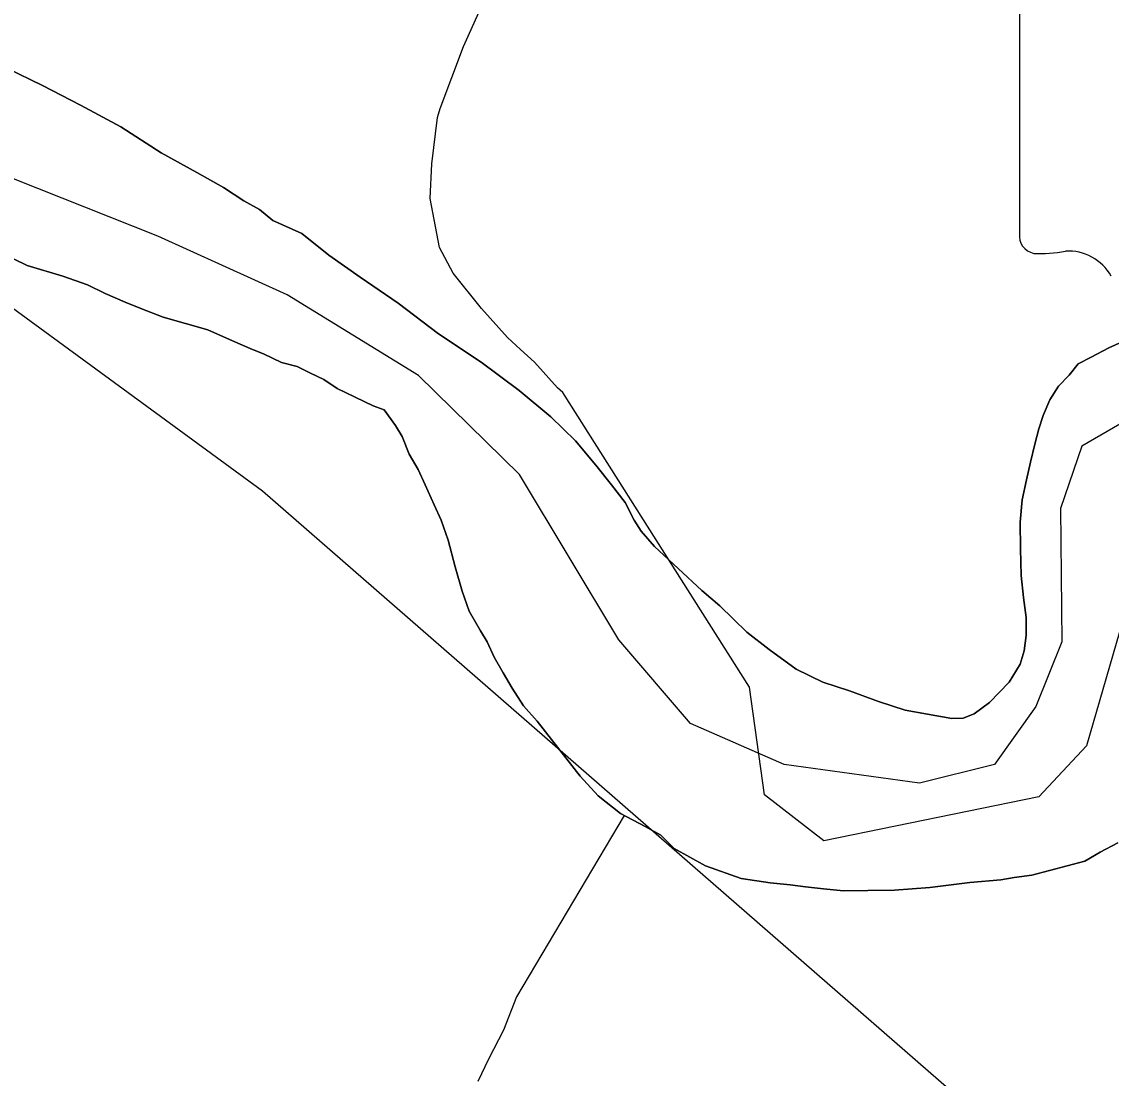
# Model space of a CAD drawing. Extents: x -59 to 82, y -3 to 49.
# Drawn here: x -11.6767 to -11.4902, y 31.8434 to 32.0243 of the extents above; entities that cross this region are included whole.
import ezdxf

# ---------------------------------------------------------------- set-up
doc = ezdxf.new("R2010")
doc.units = 0
for name, color, linetype in [('GM_X_Corporation', 7, 'Continuous'), ('GM_X_Major_River', 7, 'Continuous'), ('GM_X_Minor_River', 7, 'Continuous'), ('GM_X_Rail_Line', 7, 'Continuous'), ('GM_X_State_Shield', 7, 'Continuous')]:
    doc.layers.add(name, color=color, linetype=linetype)

msp = doc.modelspace()

# ---------------------------------------------------------------- linework, layer by layer
at = {"layer": 'GM_X_Corporation'}
for points in [[(-11.478222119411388, 31.956413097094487), (-11.494496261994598, 31.900358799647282), (-11.50264724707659, 31.891635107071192), (-11.539395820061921, 31.884051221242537), (-11.549568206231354, 31.891962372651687), (-11.552124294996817, 31.91035764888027), (-11.584058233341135, 31.960799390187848), (-11.58496568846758, 31.961630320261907), (-11.58894679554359, 31.966008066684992), (-11.591317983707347, 31.968185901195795), (-11.593524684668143, 31.97021233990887), (-11.598015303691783, 31.97518381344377), (-11.602833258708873, 31.981255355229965), (-11.60516940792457, 31.985628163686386), (-11.60677307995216, 31.99400730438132), (-11.606468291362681, 31.99995378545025), (-11.605507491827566, 32.00790618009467), (-11.605052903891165, 32.009426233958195), (-11.601095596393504, 32.020056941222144), (-11.597180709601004, 32.02868597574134)], [(-11.48659355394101, 31.956649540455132), (-11.495255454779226, 31.951616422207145), (-11.4989277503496, 31.940941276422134), (-11.498679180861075, 31.918149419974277), (-11.50310954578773, 31.907089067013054), (-11.510199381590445, 31.89713470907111), (-11.523055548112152, 31.893959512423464), (-11.546220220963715, 31.89713471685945), (-11.56222672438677, 31.904187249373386), (-11.574511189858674, 31.91849120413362), (-11.591505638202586, 31.946800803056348), (-11.608754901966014, 31.963714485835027), (-11.631273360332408, 31.97753377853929), (-11.653375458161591, 31.98755645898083), (-11.682318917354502, 31.999026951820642)]]:
    msp.add_lwpolyline(points, dxfattribs=at)
at = {"layer": 'GM_X_Major_River'}
for points in [[(-11.493653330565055, 31.966882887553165), (-11.495916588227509, 31.965714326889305), (-11.49740901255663, 31.96379766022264), (-11.499280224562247, 31.961873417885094), (-11.500766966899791, 31.959576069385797), (-11.501869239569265, 31.956901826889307), (-11.502598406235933, 31.954612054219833), (-11.503321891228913, 31.951945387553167), (-11.504037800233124, 31.948896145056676), (-11.504755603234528, 31.94584690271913), (-11.505467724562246, 31.942416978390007), (-11.505795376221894, 31.93861394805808), (-11.505734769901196, 31.93405334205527), (-11.505670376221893, 31.92949462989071), (-11.505238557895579, 31.925699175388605), (-11.504812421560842, 31.92228440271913), (-11.504770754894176, 31.91924462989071), (-11.505115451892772, 31.916579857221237), (-11.505842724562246, 31.914290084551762), (-11.507698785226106, 31.91122758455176), (-11.511068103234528, 31.907767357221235), (-11.513698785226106, 31.905835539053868), (-11.51558704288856, 31.905051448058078), (-11.517486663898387, 31.9050287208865), (-11.521672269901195, 31.90573894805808), (-11.52547908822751, 31.906452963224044), (-11.530054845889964, 31.9079188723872), (-11.535015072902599, 31.909757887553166), (-11.539590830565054, 31.91122190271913), (-11.544177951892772, 31.913447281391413), (-11.548780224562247, 31.916812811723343), (-11.552619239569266, 31.91980712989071), (-11.554927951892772, 31.922059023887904), (-11.557236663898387, 31.924310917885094), (-11.56031052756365, 31.926934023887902), (-11.568386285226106, 31.934435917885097), (-11.570700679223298, 31.937070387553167), (-11.571865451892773, 31.938954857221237), (-11.57342605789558, 31.94197758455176), (-11.575746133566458, 31.94498894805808), (-11.578448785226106, 31.948377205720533), (-11.581922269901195, 31.952515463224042), (-11.586155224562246, 31.956644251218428), (-11.59153401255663, 31.961138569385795), (-11.598054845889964, 31.96600031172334), (-11.605335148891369, 31.97085447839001), (-11.612240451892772, 31.9760912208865), (-11.618757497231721, 31.980574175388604), (-11.62412302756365, 31.984309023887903), (-11.6287309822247, 31.98805334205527), (-11.633696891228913, 31.990273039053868), (-11.636001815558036, 31.992146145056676), (-11.638679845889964, 31.993634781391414), (-11.642128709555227, 31.995871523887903), (-11.64671961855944, 31.99847758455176), (-11.652838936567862, 32.00182228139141), (-11.659736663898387, 32.00630144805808), (-11.666621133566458, 32.01001735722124), (-11.67312302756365, 32.013358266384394), (-11.679236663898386, 32.0163260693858)], [(-11.679236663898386, 32.0163260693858), (-11.67312302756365, 32.013358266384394), (-11.666621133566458, 32.01001735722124), (-11.659736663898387, 32.00630144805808), (-11.652838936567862, 32.00182228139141), (-11.64671961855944, 31.99847758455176), (-11.642128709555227, 31.995871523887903), (-11.638679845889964, 31.993634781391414), (-11.636001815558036, 31.992146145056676), (-11.633696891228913, 31.990273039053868), (-11.6287309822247, 31.98805334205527), (-11.62412302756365, 31.984309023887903), (-11.618757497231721, 31.980574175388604), (-11.612240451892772, 31.9760912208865), (-11.605335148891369, 31.97085447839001), (-11.598054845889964, 31.96600031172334), (-11.59153401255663, 31.961138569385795), (-11.586155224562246, 31.956644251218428), (-11.581922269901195, 31.952515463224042), (-11.578448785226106, 31.948377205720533), (-11.575746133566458, 31.94498894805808), (-11.57342605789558, 31.94197758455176), (-11.571865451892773, 31.938954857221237), (-11.570700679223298, 31.937070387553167), (-11.568386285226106, 31.934435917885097), (-11.56031052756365, 31.926934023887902), (-11.557236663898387, 31.924310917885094), (-11.554927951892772, 31.922059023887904), (-11.552619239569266, 31.91980712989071), (-11.548780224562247, 31.916812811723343), (-11.544177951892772, 31.913447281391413), (-11.539590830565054, 31.91122190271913), (-11.535015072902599, 31.909757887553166), (-11.530054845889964, 31.9079188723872), (-11.52547908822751, 31.906452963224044), (-11.521672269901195, 31.90573894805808), (-11.517486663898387, 31.9050287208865), (-11.51558704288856, 31.905051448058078), (-11.513698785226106, 31.905835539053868), (-11.511068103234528, 31.907767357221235), (-11.507698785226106, 31.91122758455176), (-11.505842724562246, 31.914290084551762), (-11.505115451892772, 31.916579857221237), (-11.504770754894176, 31.91924462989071), (-11.504812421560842, 31.92228440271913), (-11.505238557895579, 31.925699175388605), (-11.505670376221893, 31.92949462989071), (-11.505734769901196, 31.93405334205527), (-11.505795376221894, 31.93861394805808), (-11.505467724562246, 31.942416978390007), (-11.504755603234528, 31.94584690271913), (-11.504037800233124, 31.948896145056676), (-11.503321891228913, 31.951945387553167), (-11.502598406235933, 31.954612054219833), (-11.501869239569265, 31.956901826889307), (-11.500766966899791, 31.959576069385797), (-11.499280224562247, 31.961873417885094), (-11.49740901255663, 31.96379766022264), (-11.495916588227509, 31.965714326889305), (-11.493653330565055, 31.966882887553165)], [(-11.680323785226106, 31.984769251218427), (-11.675736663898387, 31.982545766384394), (-11.669636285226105, 31.980718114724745), (-11.665439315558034, 31.97925031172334), (-11.662380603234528, 31.977767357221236), (-11.658944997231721, 31.97628819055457), (-11.656272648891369, 31.975180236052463), (-11.65245446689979, 31.973704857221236), (-11.648643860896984, 31.97261016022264), (-11.644831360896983, 31.971517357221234), (-11.640628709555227, 31.96966697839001), (-11.637191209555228, 31.968189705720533), (-11.635284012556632, 31.967451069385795), (-11.632225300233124, 31.965968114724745), (-11.629556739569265, 31.965242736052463), (-11.627265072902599, 31.964129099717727), (-11.62497151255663, 31.963017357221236), (-11.622672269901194, 31.96152303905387), (-11.619615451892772, 31.96004008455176), (-11.616556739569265, 31.95855712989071), (-11.61464954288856, 31.957820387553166), (-11.61271393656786, 31.955184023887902), (-11.611549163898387, 31.95329766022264), (-11.610369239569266, 31.950271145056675), (-11.608814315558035, 31.947630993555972), (-11.607638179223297, 31.94498516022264), (-11.606073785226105, 31.94158175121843), (-11.604897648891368, 31.938935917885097), (-11.60371204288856, 31.935530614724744), (-11.602511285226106, 31.93098516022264), (-11.601314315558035, 31.926820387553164), (-11.600128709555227, 31.92341319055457), (-11.598183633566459, 31.920017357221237), (-11.597018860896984, 31.918130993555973), (-11.595842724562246, 31.91548516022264), (-11.594287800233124, 31.912843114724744), (-11.592732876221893, 31.910202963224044), (-11.5907934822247, 31.907184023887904), (-11.588479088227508, 31.904553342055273), (-11.581136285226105, 31.895138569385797), (-11.578052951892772, 31.891757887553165), (-11.574213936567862, 31.888763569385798), (-11.570009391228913, 31.886534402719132), (-11.56732946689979, 31.88504766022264), (-11.565022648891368, 31.88279197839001), (-11.562342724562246, 31.881305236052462), (-11.559664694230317, 31.879816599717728), (-11.55356052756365, 31.87761205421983), (-11.54861355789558, 31.876911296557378), (-11.545191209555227, 31.87657228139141), (-11.542530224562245, 31.876223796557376), (-11.539488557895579, 31.875882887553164), (-11.536066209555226, 31.875541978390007), (-11.531890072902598, 31.875593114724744), (-11.527335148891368, 31.875648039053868), (-11.521266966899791, 31.87610069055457), (-11.514443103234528, 31.876943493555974), (-11.509134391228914, 31.877388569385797), (-11.506861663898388, 31.8777938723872), (-11.503829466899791, 31.87821243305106), (-11.500802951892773, 31.879009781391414), (-11.497776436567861, 31.879805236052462), (-11.494749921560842, 31.88060069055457), (-11.49211355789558, 31.8821537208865), (-11.489096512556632, 31.88371053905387)], [(-11.489096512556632, 31.88371053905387), (-11.49211355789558, 31.8821537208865), (-11.494749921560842, 31.88060069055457), (-11.497776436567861, 31.879805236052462), (-11.500802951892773, 31.879009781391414), (-11.503829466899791, 31.87821243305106), (-11.506861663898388, 31.8777938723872), (-11.509134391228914, 31.877388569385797), (-11.514443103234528, 31.876943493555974), (-11.521266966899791, 31.87610069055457), (-11.527335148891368, 31.875648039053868), (-11.531890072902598, 31.875593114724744), (-11.536066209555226, 31.875541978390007), (-11.539488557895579, 31.875882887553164), (-11.542530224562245, 31.876223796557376), (-11.545191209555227, 31.87657228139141), (-11.54861355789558, 31.876911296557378), (-11.55356052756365, 31.87761205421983), (-11.559664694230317, 31.879816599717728), (-11.562342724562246, 31.881305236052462), (-11.565022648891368, 31.88279197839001), (-11.56732946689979, 31.88504766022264), (-11.570009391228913, 31.886534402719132), (-11.574213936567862, 31.888763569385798), (-11.578052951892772, 31.891757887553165), (-11.581136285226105, 31.895138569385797), (-11.588479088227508, 31.904553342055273), (-11.5907934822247, 31.907184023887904), (-11.592732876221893, 31.910202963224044), (-11.594287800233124, 31.912843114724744), (-11.595842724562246, 31.91548516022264), (-11.597018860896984, 31.918130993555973), (-11.598183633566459, 31.920017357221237), (-11.600128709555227, 31.92341319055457), (-11.601314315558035, 31.926820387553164), (-11.602511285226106, 31.93098516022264), (-11.60371204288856, 31.935530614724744), (-11.604897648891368, 31.938935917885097), (-11.606073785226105, 31.94158175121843), (-11.607638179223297, 31.94498516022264), (-11.608814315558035, 31.947630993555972), (-11.610369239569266, 31.950271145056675), (-11.611549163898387, 31.95329766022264), (-11.61271393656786, 31.955184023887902), (-11.61464954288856, 31.957820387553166), (-11.616556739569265, 31.95855712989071), (-11.619615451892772, 31.96004008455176), (-11.622672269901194, 31.96152303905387), (-11.62497151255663, 31.963017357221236), (-11.627265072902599, 31.964129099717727), (-11.629556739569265, 31.965242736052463), (-11.632225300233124, 31.965968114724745), (-11.635284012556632, 31.967451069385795), (-11.637191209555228, 31.968189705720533), (-11.640628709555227, 31.96966697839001), (-11.644831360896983, 31.971517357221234), (-11.648643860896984, 31.97261016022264), (-11.65245446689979, 31.973704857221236), (-11.656272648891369, 31.975180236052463), (-11.658944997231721, 31.97628819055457), (-11.662380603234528, 31.977767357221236), (-11.665439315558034, 31.97925031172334), (-11.669636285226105, 31.980718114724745), (-11.675736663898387, 31.982545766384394), (-11.680323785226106, 31.984769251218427)], [(-11.487240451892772, 31.970000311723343), (-11.490638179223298, 31.96843781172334), (-11.493653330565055, 31.966882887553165)], [(-11.493653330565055, 31.966882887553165), (-11.490638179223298, 31.96843781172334), (-11.487240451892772, 31.970000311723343)]]:
    msp.add_lwpolyline(points, dxfattribs=at)
at = {"layer": 'GM_X_Minor_River'}
msp.add_lwpolyline([(-11.573592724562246, 31.888434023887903), (-11.592011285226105, 31.857386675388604), (-11.59421204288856, 31.85165940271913), (-11.596799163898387, 31.846687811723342), (-11.598647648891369, 31.842863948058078)], dxfattribs=at)
at = {"layer": 'GM_X_Rail_Line'}
msp.add_lwpolyline([(-11.325112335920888, 31.674132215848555), (-11.339404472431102, 31.68646269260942), (-11.48302650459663, 31.811028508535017), (-11.635493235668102, 31.94393359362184), (-11.678226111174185, 31.975230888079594), (-11.714091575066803, 31.997367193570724), (-11.770557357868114, 32.01492208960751), (-11.830841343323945, 32.028662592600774), (-12.126151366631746, 32.0454542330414), (-12.198643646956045, 32.05308679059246), (-12.245956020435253, 32.0645375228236), (-12.29097675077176, 32.08285753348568), (-12.33752401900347, 32.10881017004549), (-12.380256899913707, 32.14239531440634), (-12.416883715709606, 32.18361491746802), (-12.459616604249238, 32.243152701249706), (-12.663777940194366, 32.52141390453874), (-12.699332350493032, 32.57074053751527), (-12.722287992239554, 32.602829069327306), (-12.72993990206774, 32.614306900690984)], dxfattribs=at)
at = {"layer": 'GM_X_State_Shield'}
msp.add_line((-11.505927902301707, 32.1882033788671), (-11.505927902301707, 31.98808313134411), dxfattribs=at)
for centre, radius, start, end in [((-11.502880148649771, 31.987645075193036), 0.0030816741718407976, 171.9583861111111, 258.30661388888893), ((-11.502412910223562, 32.00811900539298), 0.023517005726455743, 267.33899444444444, 280.6038555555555), ((-11.497601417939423, 31.976537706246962), 0.00847971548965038, 29.748380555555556, 93.27174722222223)]:
    msp.add_arc(centre, radius, start, end, dxfattribs=at)

doc.saveas('drawing.dxf')
